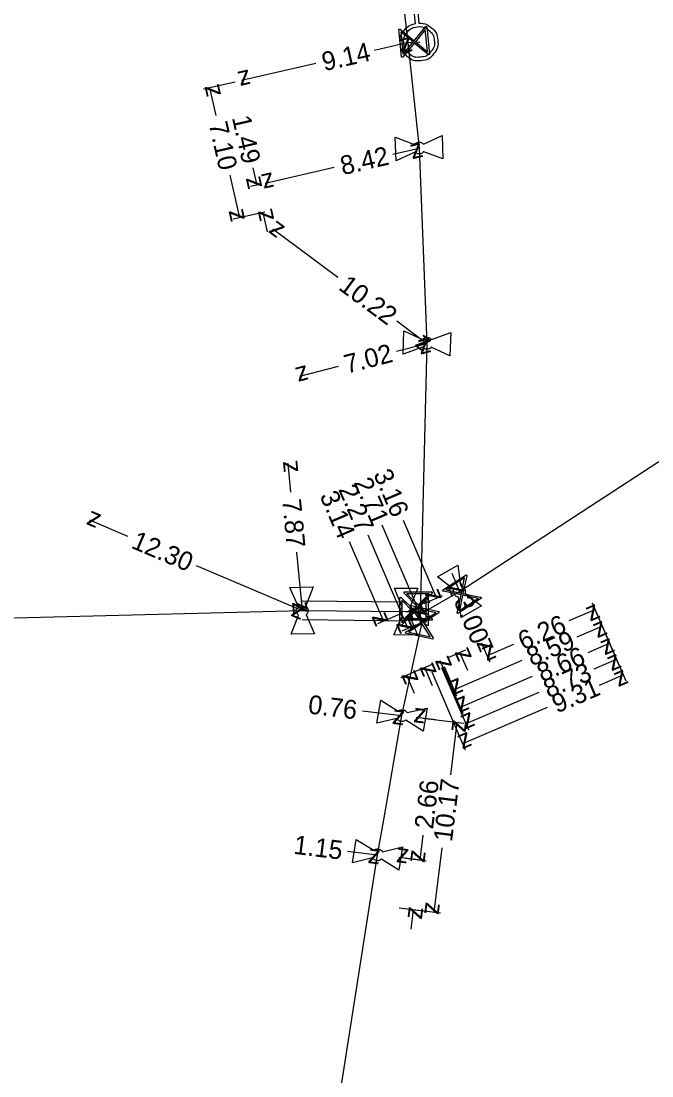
# Model space of a CAD drawing. Extents: x -643842 to -636370, y -1119190 to -1110210.
# Drawn here: x -637111.4 to -637077.8, y -1116047.1 to -1115990.9 of the extents above; entities that cross this region are included whole.
import ezdxf

# ---------------------------------------------------------------- set-up
doc = ezdxf.new("R2010")
doc.units = 0
for name, color, linetype in [('Default', 7, 'Continuous'), ('Level 10', 7, 'Continuous'), ('Level 16', 7, 'Continuous'), ('Level 21', 7, 'Continuous'), ('Level 23', 7, 'Continuous'), ('Level 28', 7, 'Continuous'), ('Level 30', 7, 'Continuous'), ('Level 33', 7, 'Continuous')]:
    doc.layers.add(name, color=color, linetype=linetype)

msp = doc.modelspace()

# ---------------------------------------------------------------- linework, layer by layer
at = {"layer": 'Default'}
for points in [[(-637090.177, -1115991.019), (-637089.816, -1115991.013), (-637089.534, -1115991.246), (-637089.216, -1115991.509), (-637089.174, -1115991.923), (-637089.134, -1115992.335), (-637089.396, -1115992.654), (-637089.659, -1115992.974), (-637090.073, -1115993.015), (-637090.483, -1115993.056), (-637090.803, -1115992.794), (-637091.124, -1115992.532), (-637091.165, -1115992.12), (-637091.206, -1115991.706), (-637090.945, -1115991.386), (-637090.714, -1115991.1), (-637090.359, -1115991.037)], [(-637090.252, -1115991.209), (-637090.588, -1115991.243), (-637090.801, -1115991.502), (-637091.014, -1115991.762), (-637090.98, -1115992.098), (-637090.947, -1115992.434), (-637090.687, -1115992.647), (-637090.428, -1115992.86), (-637090.092, -1115992.826), (-637089.757, -1115992.793), (-637089.544, -1115992.534), (-637089.33, -1115992.274), (-637089.363, -1115991.938), (-637089.397, -1115991.601), (-637089.656, -1115991.389), (-637089.916, -1115991.176), (-637090.252, -1115991.209)], [(-637090.414, -1115997.475), (-637090.382, -1115997.434), (-637090.335, -1115997.405), (-637090.264, -1115997.361), (-637090.182, -1115997.357), (-637090.1, -1115997.354), (-637090.023, -1115997.394), (-637089.976, -1115997.417), (-637089.94, -1115997.456)], [(-637089.923, -1115997.865), (-637089.956, -1115997.905), (-637090.001, -1115997.934), (-637090.075, -1115997.978), (-637090.157, -1115997.982), (-637090.239, -1115997.985), (-637090.314, -1115997.947), (-637090.362, -1115997.922), (-637090.398, -1115997.883)], [(-637089.981, -1116007.857), (-637089.946, -1116007.819), (-637089.899, -1116007.794), (-637089.822, -1116007.755), (-637089.74, -1116007.757), (-637089.658, -1116007.76), (-637089.586, -1116007.804), (-637089.54, -1116007.833), (-637089.507, -1116007.874)], [(-637089.52, -1116008.281), (-637089.556, -1116008.321), (-637089.604, -1116008.346), (-637089.679, -1116008.385), (-637089.761, -1116008.382), (-637089.843, -1116008.379), (-637089.917, -1116008.334), (-637089.962, -1116008.307), (-637089.995, -1116008.265)], [(-637088.073, -1116021.589), (-637088.125, -1116021.579), (-637088.172, -1116021.552), (-637088.245, -1116021.509), (-637088.286, -1116021.438), (-637088.327, -1116021.368), (-637088.328, -1116021.281), (-637088.329, -1116021.228), (-637088.311, -1116021.178)], [(-637087.957, -1116020.973), (-637087.906, -1116020.983), (-637087.86, -1116021.01), (-637087.786, -1116021.054), (-637087.745, -1116021.125), (-637087.704, -1116021.196), (-637087.703, -1116021.28), (-637087.702, -1116021.335), (-637087.72, -1116021.384)], [(-637096.598, -1116022.542), (-637096.639, -1116022.509), (-637096.667, -1116022.462), (-637096.711, -1116022.39), (-637096.713, -1116022.308), (-637096.715, -1116022.227), (-637096.674, -1116022.15), (-637096.65, -1116022.103), (-637096.61, -1116022.068)], [(-637096.202, -1116022.057), (-637096.162, -1116022.09), (-637096.134, -1116022.136), (-637096.09, -1116022.211), (-637096.088, -1116022.292), (-637096.086, -1116022.374), (-637096.126, -1116022.448), (-637096.151, -1116022.497), (-637096.191, -1116022.532)], [(-637091.076, -1116022.594), (-637091.116, -1116022.56), (-637091.142, -1116022.512), (-637091.183, -1116022.438), (-637091.182, -1116022.356), (-637091.181, -1116022.274), (-637091.138, -1116022.199), (-637091.111, -1116022.153), (-637091.071, -1116022.119)], [(-637090.662, -1116022.124), (-637090.623, -1116022.158), (-637090.597, -1116022.205), (-637090.556, -1116022.281), (-637090.557, -1116022.363), (-637090.558, -1116022.445), (-637090.6, -1116022.518), (-637090.628, -1116022.565), (-637090.668, -1116022.599)], [(-637091.279, -1116027.657), (-637091.239, -1116027.624), (-637091.188, -1116027.606), (-637091.107, -1116027.578), (-637091.026, -1116027.592), (-637090.946, -1116027.606), (-637090.881, -1116027.66), (-637090.838, -1116027.694), (-637090.812, -1116027.74)], [(-637090.882, -1116028.142), (-637090.923, -1116028.175), (-637090.974, -1116028.194), (-637091.054, -1116028.222), (-637091.134, -1116028.208), (-637091.215, -1116028.193), (-637091.282, -1116028.138), (-637091.323, -1116028.105), (-637091.35, -1116028.059)], [(-637092.178, -1116035.548), (-637092.218, -1116035.583), (-637092.269, -1116035.602), (-637092.348, -1116035.632), (-637092.428, -1116035.619), (-637092.509, -1116035.606), (-637092.577, -1116035.552), (-637092.619, -1116035.52), (-637092.647, -1116035.475)], [(-637092.583, -1116035.071), (-637092.543, -1116035.037), (-637092.493, -1116035.018), (-637092.412, -1116034.989), (-637092.331, -1116035.001), (-637092.251, -1116035.014), (-637092.185, -1116035.067), (-637092.142, -1116035.1), (-637092.114, -1116035.146)]]:
    msp.add_open_spline(points, degree=3, dxfattribs=at)
at = {"layer": 'Level 10'}
for points in [[(-637092.549, -1115992.453), (-637090.729, -1115992.037)], [(-637095.676, -1115993.169), (-637099.634, -1115994.074)], [(-637099.975, -1115994.152), (-637101.659, -1115994.537)], [(-637100.981, -1115995.93), (-637101.318, -1115994.459)], [(-637091.565, -1115997.989), (-637090.17, -1115997.67)], [(-637099.026, -1115998.719), (-637098.814, -1115999.647)], [(-637094.692, -1115998.704), (-637098.382, -1115999.548)], [(-637100.253, -1115999.112), (-637099.734, -1116001.385)], [(-637098.723, -1115999.626), (-637099.155, -1115999.725)], [(-637098.391, -1116001.078), (-637100.075, -1116001.463)], [(-637098.391, -1116001.078), (-637098.823, -1116001.177)], [(-637098.248, -1116002.122), (-637098.482, -1116001.099)], [(-637094.501, -1116004.556), (-637097.97, -1116001.99)], [(-637091.359, -1116006.88), (-637089.75, -1116008.07)], [(-637091.378, -1116008.491), (-637089.75, -1116008.07)], [(-637094.484, -1116009.295), (-637096.55, -1116009.83)], [(-637097.003, -1116016.005), (-637097.15, -1116014.47)], [(-637105.697, -1116018.35), (-637107.72, -1116017.49)], [(-637091.02, -1116017.484), (-637089.237, -1116021.638)], [(-637092.151, -1116017.742), (-637090.11, -1116022.496)], [(-637093.894, -1116018.616), (-637092.065, -1116022.873)], [(-637092.901, -1116018.272), (-637090.76, -1116023.258)], [(-637096.697, -1116019.199), (-637096.4, -1116022.3)], [(-637102.048, -1116019.9), (-637096.4, -1116022.3)], [(-637088.429, -1116020.317), (-637088.015, -1116021.282)], [(-637089.898, -1116021.922), (-637088.915, -1116021.5)], [(-637080.942, -1116021.892), (-637079.88, -1116024.364)], [(-637080.942, -1116021.892), (-637079.156, -1116026.05)], [(-637080.942, -1116021.892), (-637080.653, -1116022.565)], [(-637080.942, -1116021.892), (-637079.516, -1116025.213)], [(-637080.942, -1116021.892), (-637080.274, -1116023.448)], [(-637091.192, -1116022.498), (-637092.387, -1116023.012)], [(-637082.166, -1116022.834), (-637080.791, -1116022.244)], [(-637090.323, -1116023.07), (-637091.082, -1116023.396)], [(-637081.737, -1116023.696), (-637080.412, -1116023.127)], [(-637086.417, -1116025.004), (-637086.831, -1116024.039)], [(-637085.144, -1116024.112), (-637086.542, -1116024.713)], [(-637081.154, -1116024.53), (-637080.018, -1116024.043)], [(-637088.653, -1116024.822), (-637087.67, -1116024.4)], [(-637087.578, -1116025.503), (-637087.992, -1116024.538)], [(-637086.693, -1116024.361), (-637086.404, -1116025.034)], [(-637089.954, -1116025.38), (-637091.149, -1116025.894)], [(-637089.428, -1116025.154), (-637090.187, -1116025.48)], [(-637089.451, -1116026.307), (-637089.865, -1116025.342)], [(-637088.626, -1116025.953), (-637089.04, -1116024.988)], [(-637088.968, -1116025.338), (-637087.542, -1116028.659)], [(-637088.902, -1116025.31), (-637087.84, -1116027.782)], [(-637088.837, -1116025.282), (-637088.169, -1116026.838)], [(-637084.685, -1116024.961), (-637088.307, -1116026.517)], [(-637080.838, -1116025.4), (-637079.654, -1116024.892)], [(-637090.413, -1116026.72), (-637090.827, -1116025.755)], [(-637089.494, -1116025.564), (-637087.708, -1116029.722)], [(-637084.132, -1116025.809), (-637087.978, -1116027.461)], [(-637080.551, -1116026.269), (-637079.294, -1116025.729)], [(-637083.786, -1116026.666), (-637087.68, -1116028.338)], [(-637093.19, -1116027.639), (-637091.08, -1116027.9)], [(-637083.339, -1116027.465), (-637087.846, -1116029.401)], [(-637089.279, -1116028.123), (-637090.321, -1116027.994)], [(-637089.974, -1116028.037), (-637087.782, -1116028.308)], [(-637088.476, -1116031.06), (-637088.13, -1116028.265)], [(-637089.968, -1116034.265), (-637090.132, -1116035.589)], [(-637088.955, -1116034.939), (-637089.379, -1116038.361)], [(-637093.992, -1116035.11), (-637092.38, -1116035.31)], [(-637090.201, -1116035.58), (-637091.243, -1116035.451)], [(-637090.896, -1116035.494), (-637089.785, -1116035.632)], [(-637091.223, -1116038.133), (-637089.031, -1116038.404)], [(-637091.223, -1116038.133), (-637090.112, -1116038.271)], [(-637090.589, -1116039.27), (-637090.459, -1116038.228)]]:
    msp.add_lwpolyline(points, dxfattribs=at)
at = {"layer": 'Level 16'}
for points in [[(-637089.758, -1115991.191), (-637089.61, -1115992.684), (-637089.676, -1115992.69), (-637089.773, -1115992.606), (-637090.423, -1115992.074), (-637091.037, -1115992.825), (-637091.103, -1115992.832), (-637091.251, -1115991.339), (-637091.186, -1115991.333), (-637090.435, -1115991.95), (-637089.904, -1115991.3), (-637089.824, -1115991.198), (-637089.758, -1115991.191)], [(-637091.025, -1115992.671), (-637090.491, -1115992.018), (-637091.142, -1115991.486), (-637091.025, -1115992.671)], [(-637089.836, -1115991.357), (-637090.367, -1115992.006), (-637089.719, -1115992.536), (-637089.836, -1115991.357)], [(-637086.842, -1116021.649), (-637088.099, -1116022.468), (-637088.135, -1116022.413), (-637088.105, -1116022.288), (-637087.932, -1116021.466), (-637088.882, -1116021.266), (-637088.918, -1116021.211), (-637087.661, -1116020.392), (-637087.625, -1116020.448), (-637087.828, -1116021.398), (-637087.006, -1116021.57), (-637086.878, -1116021.594), (-637086.842, -1116021.649)], [(-637088.739, -1116021.206), (-637087.914, -1116021.38), (-637087.741, -1116020.556), (-637088.739, -1116021.206)], [(-637089.468, -1116022.813), (-637090.968, -1116022.813), (-637090.968, -1116022.747), (-637090.874, -1116022.659), (-637090.281, -1116022.064), (-637090.968, -1116021.379), (-637090.968, -1116021.313), (-637089.468, -1116021.313), (-637089.468, -1116021.379), (-637090.156, -1116022.064), (-637089.562, -1116022.658), (-637089.468, -1116022.747), (-637089.468, -1116022.813)], [(-637090.816, -1116021.407), (-637090.219, -1116022.002), (-637089.625, -1116021.407), (-637090.816, -1116021.407)], [(-637087.026, -1116021.657), (-637087.846, -1116021.484), (-637088.018, -1116022.303), (-637087.026, -1116021.657)], [(-637089.69, -1116021.6), (-637089.69, -1116023.1), (-637089.756, -1116023.1), (-637089.844, -1116023.006), (-637090.439, -1116022.413), (-637091.124, -1116023.1), (-637091.19, -1116023.1), (-637091.19, -1116021.6), (-637091.124, -1116021.6), (-637090.439, -1116022.288), (-637089.845, -1116021.694), (-637089.756, -1116021.6), (-637089.69, -1116021.6)], [(-637091.096, -1116022.948), (-637090.501, -1116022.351), (-637091.096, -1116021.757), (-637091.096, -1116022.948)], [(-637089.428, -1116023.824), (-637090.893, -1116023.506), (-637090.879, -1116023.441), (-637090.769, -1116023.375), (-637090.063, -1116022.92), (-637090.589, -1116022.104), (-637090.575, -1116022.04), (-637089.109, -1116022.358), (-637089.123, -1116022.423), (-637089.941, -1116022.947), (-637089.486, -1116023.653), (-637089.414, -1116023.76), (-637089.428, -1116023.824)], [(-637089.784, -1116021.757), (-637090.376, -1116022.351), (-637089.784, -1116022.942), (-637089.784, -1116021.757)], [(-637089.625, -1116022.719), (-637090.219, -1116022.127), (-637090.81, -1116022.719), (-637089.625, -1116022.719)], [(-637090.446, -1116022.164), (-637089.989, -1116022.873), (-637089.282, -1116022.417), (-637090.446, -1116022.164)], [(-637089.562, -1116023.699), (-637090.016, -1116022.994), (-637090.719, -1116023.448), (-637089.562, -1116023.699)]]:
    msp.add_lwpolyline(points, dxfattribs=at)
at = {"layer": 'Level 21'}
for points in [[(-637090.11, -1116022.496), (-637088.015, -1116021.282), (-637068.04, -1116008.27), (-637063.353, -1116003.45), (-637050.99, -1115988.7), (-637046.76, -1115976.44), (-637033.727, -1115955.44), (-637030.28, -1115950.07), (-637025.95, -1115945.9), (-637023.92, -1115939.39), (-637022.71, -1115934.13), (-637020.86, -1115927.49), (-637020.52, -1115917.93), (-637020.76, -1115906.31), (-637020.58, -1115902.93), (-637021.02, -1115901.01)], [(-637094.23, -1115955.262), (-637094.039, -1115961.379), (-637092.99, -1115971.5), (-637091.614, -1115983.43), (-637091.423, -1115985.63), (-637091.203, -1115988.085), (-637090.958, -1115990.36), (-637090.777, -1115992.041), (-637090.17, -1115997.67), (-637089.75, -1116008.07), (-637090.11, -1116022.496)], [(-637141.48, -1115990.1), (-637139.35, -1115993.63), (-637138.6, -1115995.44), (-637134.36, -1116007.43), (-637131.69, -1116013.18), (-637129.01, -1116016.77), (-637122.22, -1116023.48), (-637113.15, -1116022.73), (-637096.4, -1116022.3), (-637090.87, -1116022.36), (-637090.44, -1116022.36), (-637090.398, -1116022.36), (-637090.11, -1116022.496)], [(-637152.812, -1116049.929), (-637134.23, -1116049.97), (-637132.9, -1116050.106), (-637125.536, -1116051.933), (-637125.037, -1116051.971), (-637124.42, -1116052.02), (-637124.09, -1116051.99), (-637120.83, -1116053.09), (-637113.988, -1116054.623), (-637104.14, -1116056.83), (-637097.77, -1116058.25), (-637096.525, -1116058.569), (-637096.41, -1116058.59), (-637095.95, -1116058.7), (-637095.421, -1116054.952), (-637095.37, -1116054.59), (-637095.16, -1116053.01), (-637092.38, -1116035.31), (-637092.034, -1116033.336), (-637091.08, -1116027.9), (-637090.001, -1116022.932), (-637090.11, -1116022.496)]]:
    msp.add_lwpolyline(points, dxfattribs=at)
at = {"layer": 'Level 23'}
for points in [[(-637090.777, -1115992.041), (-637090.43, -1115992.01), (-637090.13, -1115992.022)], [(-637087.88, -1116021.43), (-637088.015, -1116021.282)]]:
    msp.add_lwpolyline(points, dxfattribs=at)
at = {"layer": 'Level 28'}
for points in [[(-637090.398, -1115997.883), (-637091.393, -1115998.344), (-637091.444, -1115997.095), (-637090.414, -1115997.475)], [(-637089.94, -1115997.456), (-637088.946, -1115996.995)], [(-637088.946, -1115996.995), (-637088.895, -1115998.244), (-637089.923, -1115997.865)], [(-637091.021, -1116008.652), (-637090.979, -1116007.403), (-637089.981, -1116007.857)], [(-637089.507, -1116007.874), (-637088.48, -1116007.487), (-637088.522, -1116008.736), (-637089.52, -1116008.281)], [(-637089.995, -1116008.265), (-637091.021, -1116008.652)], [(-637089.183, -1116020.514), (-637088.101, -1116019.887), (-637087.957, -1116020.973)], [(-637088.311, -1116021.178), (-637089.183, -1116020.514)], [(-637097.057, -1116021.067), (-637095.808, -1116021.035), (-637096.202, -1116022.057)], [(-637096.61, -1116022.068), (-637097.057, -1116021.067)], [(-637091.481, -1116021.103), (-637090.231, -1116021.116), (-637090.662, -1116022.124)], [(-637091.071, -1116022.119), (-637091.481, -1116021.103)], [(-637087.72, -1116021.384), (-637086.848, -1116022.05), (-637087.929, -1116022.677), (-637088.073, -1116021.589)], [(-637096.191, -1116022.532), (-637095.744, -1116023.534), (-637096.993, -1116023.566), (-637096.598, -1116022.542)], [(-637090.668, -1116022.599), (-637090.258, -1116023.616), (-637091.508, -1116023.603), (-637091.076, -1116022.594)], [(-637092.419, -1116028.299), (-637092.203, -1116027.068), (-637091.279, -1116027.657)], [(-637090.812, -1116027.74), (-637089.741, -1116027.5), (-637089.957, -1116028.731), (-637090.882, -1116028.142)], [(-637091.35, -1116028.059), (-637092.419, -1116028.299)], [(-637093.712, -1116035.734), (-637093.518, -1116034.499), (-637092.583, -1116035.071)], [(-637092.114, -1116035.146), (-637091.048, -1116034.887), (-637091.242, -1116036.122), (-637092.178, -1116035.548)], [(-637092.647, -1116035.475), (-637093.712, -1116035.734)]]:
    msp.add_lwpolyline(points, dxfattribs=at)
at = {"layer": 'Level 30'}
for points in [[(-637090.864, -1116021.86), (-637096.394, -1116021.8)], [(-637090.875, -1116022.859), (-637096.405, -1116022.799)]]:
    msp.add_lwpolyline(points, dxfattribs=at)
at = {"layer": 'Level 33'}
msp.add_lwpolyline([(-637090.359, -1115991.037), (-637090.44, -1115990.221), (-637091.127, -1115990.289), (-637091.145, -1115990.107), (-637089.59, -1115989.952), (-637089.572, -1115990.135), (-637090.258, -1115990.203), (-637090.177, -1115991.019)], dxfattribs=at)

# ---------------------------------------------------------------- texts
at = {"layer": 'Level 10'}
for s, rotation, p in [('9.14', 12.8846, (-637095.224, -1115993.578)), ('z', 12.8846, (-637091.105, -1115992.636)), ('z', 192.8846, (-637099.258, -1115993.475)), ('z', 102.8822, (-637100.719, -1115994.835)), ('1.49', 282.8793, (-637100.15, -1115996.044)), ('7.10', 282.8822, (-637101.391, -1115996.383)), ('8.42', 12.8815, (-637094.24, -1115999.114)), ('z', 12.8815, (-637090.546, -1115998.269)), ('z', 192.8814, (-637098.006, -1115998.949)), ('z', 282.8793, (-637099.413, -1115999.271)), ('z', 282.8822, (-637100.332, -1116001.009)), ('z', 102.8793, (-637097.883, -1116001.475)), ('z', 143.5111, (-637097.271, -1116001.885)), ('10.22', 323.5112, (-637094.517, -1116005.166)), ('z', 323.5112, (-637090.449, -1116008.175)), ('z', 14.5111, (-637090.109, -1116008.679)), ('7.02', 14.5111, (-637094.02, -1116009.692)), ('z', 194.5111, (-637096.191, -1116009.221)), ('z', 95.4714, (-637096.605, -1116014.92)), ('2.71', 293.2375, (-637093.669, -1116015.473)), ('3.16', 293.2344, (-637092.62, -1116015.025)), ('2.27', 293.2417, (-637094.488, -1116015.843)), ('7.87', 275.4714, (-637097.467, -1116016.402)), ('3.14', 293.2466, (-637095.482, -1116016.187)), ('z', 156.9788, (-637107.064, -1116017.225)), ('12.30', 336.9788, (-637105.57, -1116018.947)), ('z', 293.2412, (-637088.672, -1116021.02)), ('z', 293.2344, (-637089.893, -1116021.376)), ('z', 336.9788, (-637097.056, -1116022.565)), ('z', 275.4714, (-637096.945, -1116021.85)), ('z', 293.2374, (-637090.767, -1116022.234)), ('3.00', 293.2412, (-637088.341, -1116021.79)), ('z', 23.2346, (-637081.053, -1116022.9)), ('z', 293.2466, (-637092.722, -1116022.611)), ('6.26', 23.2346, (-637084.625, -1116024.434)), ('z', 293.2417, (-637091.417, -1116022.996)), ('z', 23.238, (-637080.674, -1116023.783)), ('8.59', 23.238, (-637084.166, -1116025.283)), ('z', 113.2343, (-637087.335, -1116024.8)), ('z', 113.2412, (-637086.174, -1116024.301)), ('z', 203.2347, (-637086.28, -1116024.056)), ('8.66', 23.2385, (-637083.613, -1116026.131)), ('z', 23.2385, (-637080.28, -1116024.699)), ('z', 113.2374, (-637088.383, -1116025.25)), ('z', 23.2365, (-637079.916, -1116025.548)), ('z', 113.2417, (-637089.208, -1116025.604)), ('8.73', 23.2365, (-637083.267, -1116026.987)), ('z', 113.2465, (-637090.171, -1116026.018)), ('z', 203.238, (-637088.044, -1116025.86)), ('9.31', 23.2374, (-637082.82, -1116027.787)), ('z', 23.2374, (-637079.556, -1116026.386)), ('0.76', 352.9401, (-637096.12, -1116027.78)), ('z', 203.2385, (-637087.716, -1116026.804)), ('z', 352.94, (-637091.638, -1116028.335)), ('z', 172.94, (-637089.763, -1116027.559)), ('z', 82.9476, (-637087.695, -1116028.823)), ('z', 203.2365, (-637087.418, -1116027.681)), ('z', 203.2374, (-637087.584, -1116028.744)), ('2.66', 82.9364, (-637089.429, -1116033.979)), ('10.17', 82.9476, (-637088.416, -1116034.653)), ('1.15', 352.9308, (-637096.892, -1116035.254)), ('z', 172.9308, (-637090.685, -1116035.016)), ('z', 352.9308, (-637092.938, -1116035.745)), ('z', 262.9364, (-637090.567, -1116035.031)), ('z', 82.9364, (-637090.025, -1116038.785)), ('z', 262.9477, (-637089.814, -1116037.803))]:
    msp.add_text(s, height=1, rotation=rotation, dxfattribs=at).set_placement(p)

doc.saveas('drawing.dxf')
